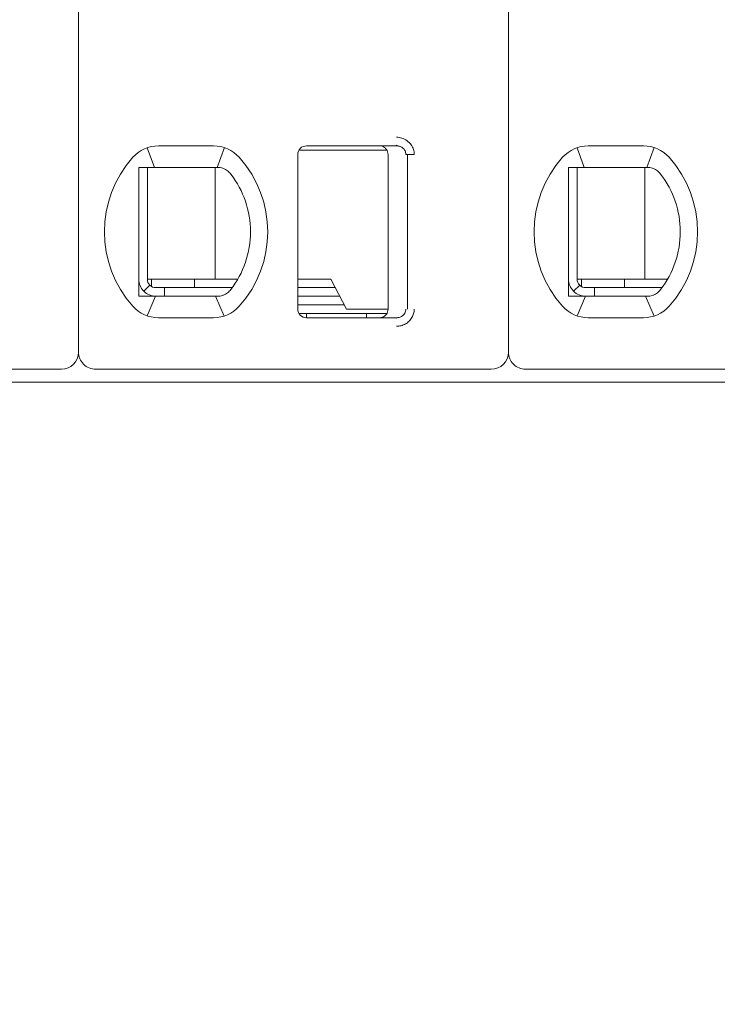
# Model space of a CAD drawing. Header units: millimetres. Extents: x -1114 to 1396, y -630 to 631.
# Tile 430 of 656: x 399 to 407, y -497 to -485. Entities that reach past the tile are written whole.
import ezdxf

# ---------------------------------------------------------------- set-up
doc = ezdxf.new("R2010")
doc.units = ezdxf.units.MM
doc.header["$MEASUREMENT"] = 0

msp = doc.modelspace()

# ---------------------------------------------------------------- linework, layer by layer
at = {"lineweight": 18}
for points, knots in [([(1038.9843, -629.7647), (1038.9843, -629.7647), (-1111.4882, -629.7647), (-1111.4882, -629.7647), (-1111.4882, -629.7647), (-1111.4882, -629.7647), (-1111.4882, 630.7883), (-1111.4882, 630.7883), (-1111.4882, 630.7883), (-1111.4882, 630.7883), (1038.9843, 630.7883), (1038.9843, 630.7883)], [0, 0, 0, 0, 0.3333333, 0.3333333, 0.3333333, 0.3333333, 0.6666667, 0.6666667, 0.6666667, 0.6666667, 1, 1, 1, 1]), ([(403.5927, -486.8466), (403.6147, -486.8464), (403.6358, -486.8497), (403.6569, -486.8565), (403.6569, -486.8565), (403.678, -486.8633), (403.6991, -486.8735), (403.7177, -486.8871), (403.7177, -486.8871), (403.7362, -486.9008), (403.7523, -486.9177), (403.7645, -486.935), (403.7645, -486.935), (403.7767, -486.9522), (403.785, -486.9697), (403.7907, -486.9882), (403.7907, -486.9882), (403.7965, -487.0067), (403.7996, -487.0263), (403.7997, -487.0466)], [0, 0, 0, 0, 0.2, 0.2, 0.2, 0.2, 0.4, 0.4, 0.4, 0.4, 0.6, 0.6, 0.6, 0.6, 0.8, 0.8, 0.8, 0.8, 1, 1, 1, 1]), ([(402.5452, -486.9466), (402.5187, -486.9466), (402.4933, -486.9571), (402.4745, -486.9759), (402.4745, -486.9759), (402.4558, -486.9946), (402.4452, -487.0201), (402.4452, -487.0466)], [0, 0, 0, 0, 0.5, 0.5, 0.5, 0.5, 1, 1, 1, 1]), ([(402.5452, -486.9466), (402.5187, -486.9466), (402.4933, -486.9571), (402.4745, -486.9759), (402.4745, -486.9759), (402.4558, -486.9946), (402.4452, -487.0201), (402.4452, -487.0466)], [0, 0, 0, 0, 0.5, 0.5, 0.5, 0.5, 1, 1, 1, 1]), ([(403.3952, -486.9466), (403.4058, -486.9466), (403.4162, -486.9483), (403.4262, -486.9515), (403.4262, -486.9515), (403.4362, -486.9548), (403.4457, -486.9596), (403.4541, -486.9658), (403.4541, -486.9658), (403.4626, -486.9719), (403.4701, -486.9794), (403.4762, -486.9879), (403.4762, -486.9879), (403.4823, -486.9964), (403.4872, -487.0059), (403.4904, -487.0158), (403.4904, -487.0158), (403.4936, -487.0258), (403.4952, -487.0362), (403.4952, -487.0466)], [0, 0, 0, 0, 0.2, 0.2, 0.2, 0.2, 0.4, 0.4, 0.4, 0.4, 0.6, 0.6, 0.6, 0.6, 0.8, 0.8, 0.8, 0.8, 1, 1, 1, 1]), ([(403.5927, -486.9466), (403.6014, -486.9466), (403.6102, -486.9475), (403.6187, -486.9494), (403.6187, -486.9494), (403.627, -486.9512), (403.6352, -486.954), (403.6429, -486.9575), (403.6429, -486.9575), (403.6505, -486.961), (403.6577, -486.9654), (403.6642, -486.9704), (403.6642, -486.9704), (403.6704, -486.9752), (403.676, -486.9806), (403.6809, -486.9865), (403.6809, -486.9865), (403.6855, -486.9919), (403.6894, -486.9978), (403.6926, -487.0041), (403.6926, -487.0041), (403.6959, -487.0103), (403.6984, -487.0169), (403.7002, -487.0236), (403.7002, -487.0236), (403.7021, -487.0312), (403.7031, -487.0389), (403.7031, -487.0466)], [0, 0, 0, 0, 0.1428571, 0.1428571, 0.1428571, 0.1428571, 0.2857143, 0.2857143, 0.2857143, 0.2857143, 0.4285714, 0.4285714, 0.4285714, 0.4285714, 0.5714286, 0.5714286, 0.5714286, 0.5714286, 0.7142857, 0.7142857, 0.7142857, 0.7142857, 0.8571429, 0.8571429, 0.8571429, 0.8571429, 1, 1, 1, 1]), ([(400.5952, -487.1966), (400.602, -487.1966), (400.6088, -487.1966), (400.6156, -487.1966), (400.6156, -487.1966), (400.6224, -487.1966), (400.6292, -487.1966), (400.6361, -487.1966), (400.6361, -487.1966), (400.643, -487.1966), (400.6498, -487.1966), (400.6567, -487.1966)], [0, 0, 0, 0, 0.3333333, 0.3333333, 0.3333333, 0.3333333, 0.6666667, 0.6666667, 0.6666667, 0.6666667, 1, 1, 1, 1]), ([(400.5952, -487.1966), (400.5952, -487.2475), (400.5952, -487.3), (400.5952, -487.355), (400.5952, -487.355), (400.5952, -487.3824), (400.5952, -487.4105), (400.5952, -487.4395), (400.5952, -487.4395), (400.5952, -487.4539), (400.5952, -487.4686), (400.5952, -487.4835), (400.5952, -487.4835), (400.5952, -487.4984), (400.5952, -487.5136), (400.5952, -487.529), (400.5952, -487.529), (400.5952, -487.5597), (400.5952, -487.5913), (400.5952, -487.624), (400.5952, -487.624), (400.5952, -487.6567), (400.5952, -487.6905), (400.5952, -487.7259), (400.5952, -487.7259), (400.5952, -487.7436), (400.5952, -487.7615), (400.5952, -487.7796), (400.5952, -487.7796), (400.5952, -487.7977), (400.5952, -487.816), (400.5952, -487.8345), (400.5952, -487.8345), (400.5952, -487.853), (400.5952, -487.8717), (400.5952, -487.8907), (400.5952, -487.8907), (400.5952, -487.9097), (400.5952, -487.9289), (400.5952, -487.9479), (400.5952, -487.9479), (400.5952, -487.986), (400.5952, -488.0235), (400.5952, -488.0606), (400.5952, -488.0606), (400.5952, -488.0699), (400.5952, -488.0791), (400.5952, -488.0883), (400.5952, -488.0883), (400.5952, -488.0975), (400.5952, -488.1067), (400.5952, -488.1158), (400.5952, -488.1158), (400.5952, -488.134), (400.5952, -488.1519), (400.5952, -488.1693), (400.5952, -488.1693), (400.5952, -488.2043), (400.5952, -488.2379), (400.5952, -488.2706), (400.5952, -488.2706), (400.5952, -488.2869), (400.5952, -488.303), (400.5952, -488.3189), (400.5952, -488.3189), (400.5952, -488.3347), (400.5952, -488.3504), (400.5952, -488.3657), (400.5952, -488.3657), (400.5952, -488.3964), (400.5952, -488.4259), (400.5952, -488.4547), (400.5952, -488.4547), (400.5952, -488.4835), (400.5952, -488.5114), (400.5952, -488.5388), (400.5952, -488.5388), (400.5952, -488.5935), (400.5952, -488.6458), (400.5952, -488.6966)], [0, 0, 0, 0, 0.05, 0.05, 0.05, 0.05, 0.1, 0.1, 0.1, 0.1, 0.15, 0.15, 0.15, 0.15, 0.2, 0.2, 0.2, 0.2, 0.25, 0.25, 0.25, 0.25, 0.3, 0.3, 0.3, 0.3, 0.35, 0.35, 0.35, 0.35, 0.4, 0.4, 0.4, 0.4, 0.45, 0.45, 0.45, 0.45, 0.5, 0.5, 0.5, 0.5, 0.55, 0.55, 0.55, 0.55, 0.6, 0.6, 0.6, 0.6, 0.65, 0.65, 0.65, 0.65, 0.7, 0.7, 0.7, 0.7, 0.75, 0.75, 0.75, 0.75, 0.8, 0.8, 0.8, 0.8, 0.85, 0.85, 0.85, 0.85, 0.9, 0.9, 0.9, 0.9, 0.95, 0.95, 0.95, 0.95, 1, 1, 1, 1]), ([(400.8244, -487.1966), (400.8193, -487.1966), (400.8141, -487.1966), (400.8088, -487.1966), (400.8088, -487.1966), (400.8035, -487.1966), (400.7982, -487.1966), (400.7928, -487.1966), (400.7928, -487.1966), (400.7874, -487.1966), (400.7819, -487.1966), (400.7763, -487.1966), (400.7763, -487.1966), (400.7706, -487.1966), (400.7648, -487.1966), (400.7588, -487.1966), (400.7588, -487.1966), (400.7529, -487.1966), (400.7467, -487.1966), (400.7405, -487.1966), (400.7405, -487.1966), (400.7342, -487.1966), (400.7278, -487.1966), (400.7212, -487.1966), (400.7212, -487.1966), (400.7146, -487.1966), (400.7078, -487.1966), (400.7009, -487.1966), (400.7009, -487.1966), (400.6939, -487.1966), (400.6868, -487.1966), (400.6794, -487.1966), (400.6794, -487.1966), (400.6721, -487.1966), (400.6645, -487.1966), (400.6567, -487.1966)], [0, 0, 0, 0, 0.1111111, 0.1111111, 0.1111111, 0.1111111, 0.2222222, 0.2222222, 0.2222222, 0.2222222, 0.3333333, 0.3333333, 0.3333333, 0.3333333, 0.4444444, 0.4444444, 0.4444444, 0.4444444, 0.5555556, 0.5555556, 0.5555556, 0.5555556, 0.6666667, 0.6666667, 0.6666667, 0.6666667, 0.7777778, 0.7777778, 0.7777778, 0.7777778, 0.8888889, 0.8888889, 0.8888889, 0.8888889, 1, 1, 1, 1]), ([(401.5076, -487.1966), (401.5029, -487.1966), (401.4983, -487.1966), (401.4936, -487.1966), (401.4936, -487.1966), (401.4889, -487.1966), (401.4843, -487.1966), (401.4797, -487.1966), (401.4797, -487.1966), (401.4751, -487.1966), (401.4706, -487.1966), (401.4661, -487.1966)], [0, 0, 0, 0, 0.3333333, 0.3333333, 0.3333333, 0.3333333, 0.6666667, 0.6666667, 0.6666667, 0.6666667, 1, 1, 1, 1]), ([(401.6053, -487.2221), (401.595, -487.2163), (401.5843, -487.2115), (401.5735, -487.2078), (401.5735, -487.2078), (401.5627, -487.204), (401.5517, -487.2012), (401.5407, -487.1994), (401.5407, -487.1994), (401.5297, -487.1975), (401.5186, -487.1966), (401.5076, -487.1966)], [0, 0, 0, 0, 0.3333333, 0.3333333, 0.3333333, 0.3333333, 0.6666667, 0.6666667, 0.6666667, 0.6666667, 1, 1, 1, 1]), ([(405.5952, -487.1966), (405.602, -487.1966), (405.6088, -487.1966), (405.6156, -487.1966), (405.6156, -487.1966), (405.6224, -487.1966), (405.6292, -487.1966), (405.6361, -487.1966), (405.6361, -487.1966), (405.643, -487.1966), (405.6498, -487.1966), (405.6567, -487.1966)], [0, 0, 0, 0, 0.3333333, 0.3333333, 0.3333333, 0.3333333, 0.6666667, 0.6666667, 0.6666667, 0.6666667, 1, 1, 1, 1]), ([(405.5952, -487.1966), (405.5952, -487.2475), (405.5952, -487.3), (405.5952, -487.355), (405.5952, -487.355), (405.5952, -487.3824), (405.5952, -487.4105), (405.5952, -487.4395), (405.5952, -487.4395), (405.5952, -487.4539), (405.5952, -487.4686), (405.5952, -487.4835), (405.5952, -487.4835), (405.5952, -487.4984), (405.5952, -487.5136), (405.5952, -487.529), (405.5952, -487.529), (405.5952, -487.5597), (405.5952, -487.5913), (405.5952, -487.624), (405.5952, -487.624), (405.5952, -487.6567), (405.5952, -487.6905), (405.5952, -487.7259), (405.5952, -487.7259), (405.5952, -487.7436), (405.5952, -487.7615), (405.5952, -487.7796), (405.5952, -487.7796), (405.5952, -487.7977), (405.5952, -487.816), (405.5952, -487.8345), (405.5952, -487.8345), (405.5952, -487.853), (405.5952, -487.8717), (405.5952, -487.8907), (405.5952, -487.8907), (405.5952, -487.9097), (405.5952, -487.9289), (405.5952, -487.9479), (405.5952, -487.9479), (405.5952, -487.986), (405.5952, -488.0235), (405.5952, -488.0606), (405.5952, -488.0606), (405.5952, -488.0699), (405.5952, -488.0791), (405.5952, -488.0883), (405.5952, -488.0883), (405.5952, -488.0975), (405.5952, -488.1067), (405.5952, -488.1158), (405.5952, -488.1158), (405.5952, -488.134), (405.5952, -488.1519), (405.5952, -488.1693), (405.5952, -488.1693), (405.5952, -488.2043), (405.5952, -488.2379), (405.5952, -488.2706), (405.5952, -488.2706), (405.5952, -488.2869), (405.5952, -488.303), (405.5952, -488.3189), (405.5952, -488.3189), (405.5952, -488.3347), (405.5952, -488.3504), (405.5952, -488.3657), (405.5952, -488.3657), (405.5952, -488.3964), (405.5952, -488.4259), (405.5952, -488.4547), (405.5952, -488.4547), (405.5952, -488.4835), (405.5952, -488.5114), (405.5952, -488.5388), (405.5952, -488.5388), (405.5952, -488.5935), (405.5952, -488.6458), (405.5952, -488.6966)], [0, 0, 0, 0, 0.05, 0.05, 0.05, 0.05, 0.1, 0.1, 0.1, 0.1, 0.15, 0.15, 0.15, 0.15, 0.2, 0.2, 0.2, 0.2, 0.25, 0.25, 0.25, 0.25, 0.3, 0.3, 0.3, 0.3, 0.35, 0.35, 0.35, 0.35, 0.4, 0.4, 0.4, 0.4, 0.45, 0.45, 0.45, 0.45, 0.5, 0.5, 0.5, 0.5, 0.55, 0.55, 0.55, 0.55, 0.6, 0.6, 0.6, 0.6, 0.65, 0.65, 0.65, 0.65, 0.7, 0.7, 0.7, 0.7, 0.75, 0.75, 0.75, 0.75, 0.8, 0.8, 0.8, 0.8, 0.85, 0.85, 0.85, 0.85, 0.9, 0.9, 0.9, 0.9, 0.95, 0.95, 0.95, 0.95, 1, 1, 1, 1]), ([(405.8244, -487.1966), (405.8193, -487.1966), (405.8141, -487.1966), (405.8088, -487.1966), (405.8088, -487.1966), (405.8035, -487.1966), (405.7982, -487.1966), (405.7928, -487.1966), (405.7928, -487.1966), (405.7874, -487.1966), (405.7819, -487.1966), (405.7763, -487.1966), (405.7763, -487.1966), (405.7706, -487.1966), (405.7648, -487.1966), (405.7588, -487.1966), (405.7588, -487.1966), (405.7529, -487.1966), (405.7467, -487.1966), (405.7405, -487.1966), (405.7405, -487.1966), (405.7342, -487.1966), (405.7278, -487.1966), (405.7212, -487.1966), (405.7212, -487.1966), (405.7146, -487.1966), (405.7078, -487.1966), (405.7009, -487.1966), (405.7009, -487.1966), (405.6939, -487.1966), (405.6868, -487.1966), (405.6794, -487.1966), (405.6794, -487.1966), (405.6721, -487.1966), (405.6645, -487.1966), (405.6567, -487.1966)], [0, 0, 0, 0, 0.1111111, 0.1111111, 0.1111111, 0.1111111, 0.2222222, 0.2222222, 0.2222222, 0.2222222, 0.3333333, 0.3333333, 0.3333333, 0.3333333, 0.4444444, 0.4444444, 0.4444444, 0.4444444, 0.5555556, 0.5555556, 0.5555556, 0.5555556, 0.6666667, 0.6666667, 0.6666667, 0.6666667, 0.7777778, 0.7777778, 0.7777778, 0.7777778, 0.8888889, 0.8888889, 0.8888889, 0.8888889, 1, 1, 1, 1]), ([(406.5076, -487.1966), (406.5029, -487.1966), (406.4983, -487.1966), (406.4936, -487.1966), (406.4936, -487.1966), (406.4889, -487.1966), (406.4843, -487.1966), (406.4797, -487.1966), (406.4797, -487.1966), (406.4751, -487.1966), (406.4706, -487.1966), (406.4661, -487.1966)], [0, 0, 0, 0, 0.3333333, 0.3333333, 0.3333333, 0.3333333, 0.6666667, 0.6666667, 0.6666667, 0.6666667, 1, 1, 1, 1]), ([(406.6053, -487.2221), (406.595, -487.2163), (406.5843, -487.2115), (406.5735, -487.2078), (406.5735, -487.2078), (406.5627, -487.204), (406.5517, -487.2012), (406.5407, -487.1994), (406.5407, -487.1994), (406.5297, -487.1975), (406.5186, -487.1966), (406.5076, -487.1966)], [0, 0, 0, 0, 0.3333333, 0.3333333, 0.3333333, 0.3333333, 0.6666667, 0.6666667, 0.6666667, 0.6666667, 1, 1, 1, 1]), ([(401.6659, -487.2744), (401.6607, -487.2676), (401.6549, -487.261), (401.6486, -487.2547), (401.6486, -487.2547), (401.6423, -487.2485), (401.6355, -487.2425), (401.6282, -487.237), (401.6282, -487.237), (401.621, -487.2316), (401.6133, -487.2266), (401.6053, -487.2221)], [0, 0, 0, 0, 0.3333333, 0.3333333, 0.3333333, 0.3333333, 0.6666667, 0.6666667, 0.6666667, 0.6666667, 1, 1, 1, 1]), ([(406.6659, -487.2744), (406.6607, -487.2676), (406.6549, -487.261), (406.6486, -487.2547), (406.6486, -487.2547), (406.6423, -487.2485), (406.6355, -487.2425), (406.6282, -487.237), (406.6282, -487.237), (406.621, -487.2316), (406.6133, -487.2266), (406.6053, -487.2221)], [0, 0, 0, 0, 0.3333333, 0.3333333, 0.3333333, 0.3333333, 0.6666667, 0.6666667, 0.6666667, 0.6666667, 1, 1, 1, 1]), ([(400.5952, -488.4966), (400.5952, -488.5496), (400.6163, -488.6005), (400.6538, -488.638), (400.6538, -488.638), (400.6913, -488.6755), (400.7422, -488.6966), (400.7952, -488.6966)], [0, 0, 0, 0, 0.5, 0.5, 0.5, 0.5, 1, 1, 1, 1]), ([(400.6952, -488.4966), (400.6952, -488.5231), (400.7058, -488.5486), (400.7245, -488.5673), (400.7245, -488.5673), (400.7433, -488.5861), (400.7687, -488.5966), (400.7952, -488.5966)], [0, 0, 0, 0, 0.5, 0.5, 0.5, 0.5, 1, 1, 1, 1]), ([(405.5952, -488.4966), (405.5952, -488.5496), (405.6163, -488.6005), (405.6538, -488.638), (405.6538, -488.638), (405.6913, -488.6755), (405.7422, -488.6966), (405.7952, -488.6966)], [0, 0, 0, 0, 0.5, 0.5, 0.5, 0.5, 1, 1, 1, 1]), ([(405.6952, -488.4966), (405.6952, -488.5231), (405.7058, -488.5486), (405.7245, -488.5673), (405.7245, -488.5673), (405.7433, -488.5861), (405.7687, -488.5966), (405.7952, -488.5966)], [0, 0, 0, 0, 0.5, 0.5, 0.5, 0.5, 1, 1, 1, 1]), ([(401.6053, -488.6711), (401.5952, -488.6768), (401.5847, -488.6815), (401.574, -488.6853), (401.574, -488.6853), (401.5632, -488.6891), (401.5523, -488.6919), (401.5412, -488.6938), (401.5412, -488.6938), (401.5301, -488.6957), (401.5189, -488.6966), (401.5076, -488.6966)], [0, 0, 0, 0, 0.3333333, 0.3333333, 0.3333333, 0.3333333, 0.6666667, 0.6666667, 0.6666667, 0.6666667, 1, 1, 1, 1]), ([(401.6053, -488.6711), (401.6136, -488.6665), (401.6214, -488.6613), (401.6287, -488.6558), (401.6287, -488.6558), (401.636, -488.6502), (401.6428, -488.6443), (401.649, -488.6381), (401.649, -488.6381), (401.6552, -488.6319), (401.6608, -488.6254), (401.6659, -488.6188)], [0, 0, 0, 0, 0.3333333, 0.3333333, 0.3333333, 0.3333333, 0.6666667, 0.6666667, 0.6666667, 0.6666667, 1, 1, 1, 1]), ([(406.6053, -488.6711), (406.5952, -488.6768), (406.5847, -488.6815), (406.574, -488.6853), (406.574, -488.6853), (406.5632, -488.6891), (406.5523, -488.6919), (406.5412, -488.6938), (406.5412, -488.6938), (406.5301, -488.6957), (406.5189, -488.6966), (406.5076, -488.6966)], [0, 0, 0, 0, 0.3333333, 0.3333333, 0.3333333, 0.3333333, 0.6666667, 0.6666667, 0.6666667, 0.6666667, 1, 1, 1, 1]), ([(406.6053, -488.6711), (406.6136, -488.6665), (406.6214, -488.6613), (406.6287, -488.6558), (406.6287, -488.6558), (406.636, -488.6502), (406.6428, -488.6443), (406.649, -488.6381), (406.649, -488.6381), (406.6552, -488.6319), (406.6608, -488.6254), (406.6659, -488.6188)], [0, 0, 0, 0, 0.3333333, 0.3333333, 0.3333333, 0.3333333, 0.6666667, 0.6666667, 0.6666667, 0.6666667, 1, 1, 1, 1]), ([(400.5952, -488.6966), (400.6021, -488.6966), (400.609, -488.6966), (400.6158, -488.6966), (400.6158, -488.6966), (400.6227, -488.6966), (400.6295, -488.6966), (400.6363, -488.6966), (400.6363, -488.6966), (400.6431, -488.6966), (400.6499, -488.6966), (400.6567, -488.6966)], [0, 0, 0, 0, 0.3333333, 0.3333333, 0.3333333, 0.3333333, 0.6666667, 0.6666667, 0.6666667, 0.6666667, 1, 1, 1, 1]), ([(400.6567, -488.6966), (400.6645, -488.6966), (400.6721, -488.6966), (400.6794, -488.6966), (400.6794, -488.6966), (400.6868, -488.6966), (400.6939, -488.6966), (400.7009, -488.6966), (400.7009, -488.6966), (400.7078, -488.6966), (400.7146, -488.6966), (400.7212, -488.6966), (400.7212, -488.6966), (400.7278, -488.6966), (400.7342, -488.6966), (400.7404, -488.6966), (400.7404, -488.6966), (400.7467, -488.6966), (400.7529, -488.6966), (400.7588, -488.6966), (400.7588, -488.6966), (400.7648, -488.6966), (400.7706, -488.6966), (400.7763, -488.6966), (400.7763, -488.6966), (400.7819, -488.6966), (400.7874, -488.6966), (400.7928, -488.6966), (400.7928, -488.6966), (400.7982, -488.6966), (400.8035, -488.6966), (400.8088, -488.6966), (400.8088, -488.6966), (400.8141, -488.6966), (400.8193, -488.6966), (400.8244, -488.6966)], [0, 0, 0, 0, 0.1111111, 0.1111111, 0.1111111, 0.1111111, 0.2222222, 0.2222222, 0.2222222, 0.2222222, 0.3333333, 0.3333333, 0.3333333, 0.3333333, 0.4444444, 0.4444444, 0.4444444, 0.4444444, 0.5555556, 0.5555556, 0.5555556, 0.5555556, 0.6666667, 0.6666667, 0.6666667, 0.6666667, 0.7777778, 0.7777778, 0.7777778, 0.7777778, 0.8888889, 0.8888889, 0.8888889, 0.8888889, 1, 1, 1, 1]), ([(401.4661, -488.6966), (401.4706, -488.6966), (401.4751, -488.6966), (401.4797, -488.6966), (401.4797, -488.6966), (401.4843, -488.6966), (401.489, -488.6966), (401.4936, -488.6966), (401.4936, -488.6966), (401.4983, -488.6966), (401.503, -488.6966), (401.5076, -488.6966)], [0, 0, 0, 0, 0.3333333, 0.3333333, 0.3333333, 0.3333333, 0.6666667, 0.6666667, 0.6666667, 0.6666667, 1, 1, 1, 1]), ([(405.5952, -488.6966), (405.6021, -488.6966), (405.609, -488.6966), (405.6158, -488.6966), (405.6158, -488.6966), (405.6227, -488.6966), (405.6295, -488.6966), (405.6363, -488.6966), (405.6363, -488.6966), (405.6431, -488.6966), (405.6499, -488.6966), (405.6567, -488.6966)], [0, 0, 0, 0, 0.3333333, 0.3333333, 0.3333333, 0.3333333, 0.6666667, 0.6666667, 0.6666667, 0.6666667, 1, 1, 1, 1]), ([(405.6567, -488.6966), (405.6645, -488.6966), (405.6721, -488.6966), (405.6794, -488.6966), (405.6794, -488.6966), (405.6868, -488.6966), (405.6939, -488.6966), (405.7009, -488.6966), (405.7009, -488.6966), (405.7078, -488.6966), (405.7146, -488.6966), (405.7212, -488.6966), (405.7212, -488.6966), (405.7278, -488.6966), (405.7342, -488.6966), (405.7404, -488.6966), (405.7404, -488.6966), (405.7467, -488.6966), (405.7529, -488.6966), (405.7588, -488.6966), (405.7588, -488.6966), (405.7648, -488.6966), (405.7706, -488.6966), (405.7763, -488.6966), (405.7763, -488.6966), (405.7819, -488.6966), (405.7874, -488.6966), (405.7928, -488.6966), (405.7928, -488.6966), (405.7982, -488.6966), (405.8035, -488.6966), (405.8088, -488.6966), (405.8088, -488.6966), (405.8141, -488.6966), (405.8193, -488.6966), (405.8244, -488.6966)], [0, 0, 0, 0, 0.1111111, 0.1111111, 0.1111111, 0.1111111, 0.2222222, 0.2222222, 0.2222222, 0.2222222, 0.3333333, 0.3333333, 0.3333333, 0.3333333, 0.4444444, 0.4444444, 0.4444444, 0.4444444, 0.5555556, 0.5555556, 0.5555556, 0.5555556, 0.6666667, 0.6666667, 0.6666667, 0.6666667, 0.7777778, 0.7777778, 0.7777778, 0.7777778, 0.8888889, 0.8888889, 0.8888889, 0.8888889, 1, 1, 1, 1]), ([(406.4661, -488.6966), (406.4706, -488.6966), (406.4751, -488.6966), (406.4797, -488.6966), (406.4797, -488.6966), (406.4843, -488.6966), (406.489, -488.6966), (406.4936, -488.6966), (406.4936, -488.6966), (406.4983, -488.6966), (406.503, -488.6966), (406.5076, -488.6966)], [0, 0, 0, 0, 0.3333333, 0.3333333, 0.3333333, 0.3333333, 0.6666667, 0.6666667, 0.6666667, 0.6666667, 1, 1, 1, 1]), ([(402.4452, -488.8466), (402.4452, -488.8731), (402.4558, -488.8986), (402.4745, -488.9173), (402.4745, -488.9173), (402.4933, -488.9361), (402.5187, -488.9466), (402.5452, -488.9466)], [0, 0, 0, 0, 0.5, 0.5, 0.5, 0.5, 1, 1, 1, 1]), ([(402.4452, -488.8466), (402.4452, -488.8731), (402.4558, -488.8986), (402.4745, -488.9173), (402.4745, -488.9173), (402.4933, -488.9361), (402.5187, -488.9466), (402.5452, -488.9466)], [0, 0, 0, 0, 0.5, 0.5, 0.5, 0.5, 1, 1, 1, 1]), ([(403.4952, -488.8466), (403.4952, -488.857), (403.4936, -488.8675), (403.4904, -488.8774), (403.4904, -488.8774), (403.4872, -488.8874), (403.4823, -488.8968), (403.4762, -488.9053), (403.4762, -488.9053), (403.4701, -488.9138), (403.4627, -488.9212), (403.4542, -488.9274), (403.4542, -488.9274), (403.4458, -488.9335), (403.4363, -488.9384), (403.4263, -488.9416), (403.4263, -488.9416), (403.4164, -488.9449), (403.4058, -488.9466), (403.3952, -488.9466)], [0, 0, 0, 0, 0.2, 0.2, 0.2, 0.2, 0.4, 0.4, 0.4, 0.4, 0.6, 0.6, 0.6, 0.6, 0.8, 0.8, 0.8, 0.8, 1, 1, 1, 1]), ([(403.7031, -488.8466), (403.7031, -488.8551), (403.7019, -488.8636), (403.6996, -488.8718), (403.6996, -488.8718), (403.6972, -488.88), (403.6937, -488.8878), (403.6893, -488.8951), (403.6893, -488.8951), (403.6847, -488.9026), (403.6791, -488.9095), (403.6726, -488.9156), (403.6726, -488.9156), (403.666, -488.9219), (403.6586, -488.9273), (403.6505, -488.9318), (403.6505, -488.9318), (403.6419, -488.9366), (403.6327, -488.9402), (403.6231, -488.9427), (403.6231, -488.9427), (403.6132, -488.9453), (403.6029, -488.9466), (403.5927, -488.9466)], [0, 0, 0, 0, 0.1666667, 0.1666667, 0.1666667, 0.1666667, 0.3333333, 0.3333333, 0.3333333, 0.3333333, 0.5, 0.5, 0.5, 0.5, 0.6666667, 0.6666667, 0.6666667, 0.6666667, 0.8333333, 0.8333333, 0.8333333, 0.8333333, 1, 1, 1, 1]), ([(403.7997, -488.8466), (403.7997, -488.864), (403.7975, -488.8808), (403.793, -488.8973), (403.793, -488.8973), (403.7884, -488.9139), (403.7816, -488.9302), (403.7728, -488.9453), (403.7728, -488.9453), (403.7639, -488.9604), (403.7532, -488.9743), (403.7403, -488.9868), (403.7403, -488.9868), (403.7275, -488.9994), (403.7126, -489.0105), (403.6969, -489.0194), (403.6969, -489.0194), (403.6812, -489.0283), (403.6647, -489.035), (403.6473, -489.0395), (403.6473, -489.0395), (403.63, -489.044), (403.6118, -489.0464), (403.5927, -489.0466)], [0, 0, 0, 0, 0.1666667, 0.1666667, 0.1666667, 0.1666667, 0.3333333, 0.3333333, 0.3333333, 0.3333333, 0.5, 0.5, 0.5, 0.5, 0.6666667, 0.6666667, 0.6666667, 0.6666667, 0.8333333, 0.8333333, 0.8333333, 0.8333333, 1, 1, 1, 1]), ([(399.8952, -489.3466), (399.8952, -489.3996), (399.9163, -489.4505), (399.9538, -489.488), (399.9538, -489.488), (399.9913, -489.5255), (400.0422, -489.5466), (400.0952, -489.5466)], [0, 0, 0, 0, 0.5, 0.5, 0.5, 0.5, 1, 1, 1, 1]), ([(404.8952, -489.3466), (404.8952, -489.3996), (404.9163, -489.4505), (404.9538, -489.488), (404.9538, -489.488), (404.9913, -489.5255), (405.0422, -489.5466), (405.0952, -489.5466)], [0, 0, 0, 0, 0.5, 0.5, 0.5, 0.5, 1, 1, 1, 1])]:
    msp.add_open_spline(points, degree=3, knots=knots, dxfattribs=at)
for points in [[(399.8952, -478.9266), (399.8952, -478.9266), (399.8952, -489.3466), (399.8952, -489.3466)], [(399.8952, -478.9266), (399.8952, -478.9266), (399.8952, -489.3466), (399.8952, -489.3466)], [(404.8952, -478.9266), (404.8952, -478.9266), (404.8952, -489.3466), (404.8952, -489.3466)], [(404.8952, -478.9266), (404.8952, -478.9266), (404.8952, -489.3466), (404.8952, -489.3466)], [(400.8244, -486.9466), (400.7106, -486.9466), (400.6022, -486.9951), (400.5263, -487.0799)], [(400.8244, -486.9466), (400.7106, -486.9466), (400.6022, -486.9951), (400.5263, -487.0799)], [(400.6937, -486.9686), (400.6937, -486.9686), (400.7781, -487.1966), (400.7781, -487.1966)], [(400.8244, -486.9466), (400.8244, -486.9466), (401.4661, -486.9466), (401.4661, -486.9466)], [(400.8244, -486.9466), (400.8244, -486.9466), (401.4661, -486.9466), (401.4661, -486.9466)], [(401.7642, -487.0799), (401.6883, -486.9951), (401.5799, -486.9466), (401.4661, -486.9466)], [(401.7642, -487.0799), (401.6883, -486.9951), (401.5799, -486.9466), (401.4661, -486.9466)], [(401.5925, -486.9671), (401.5925, -486.9671), (401.5069, -487.1966), (401.5069, -487.1966)], [(402.5452, -486.9466), (402.5452, -486.9466), (403.5927, -486.9466), (403.5927, -486.9466)], [(402.5452, -486.9466), (402.5452, -486.9466), (403.5927, -486.9466), (403.5927, -486.9466)], [(403.5927, -486.9466), (403.5927, -486.9466), (403.3952, -486.9466), (403.3952, -486.9466)], [(403.5916, -486.9397), (403.5916, -486.9397), (403.6353, -486.9544), (403.6353, -486.9544)], [(405.8244, -486.9466), (405.7106, -486.9466), (405.6022, -486.9951), (405.5263, -487.0799)], [(405.8244, -486.9466), (405.7106, -486.9466), (405.6022, -486.9951), (405.5263, -487.0799)], [(405.6937, -486.9686), (405.6937, -486.9686), (405.7781, -487.1966), (405.7781, -487.1966)], [(405.8244, -486.9466), (405.8244, -486.9466), (406.4661, -486.9466), (406.4661, -486.9466)], [(405.8244, -486.9466), (405.8244, -486.9466), (406.4661, -486.9466), (406.4661, -486.9466)], [(406.7642, -487.0799), (406.6883, -486.9951), (406.5799, -486.9466), (406.4661, -486.9466)], [(406.7642, -487.0799), (406.6883, -486.9951), (406.5799, -486.9466), (406.4661, -486.9466)], [(406.5925, -486.9671), (406.5925, -486.9671), (406.5069, -487.1966), (406.5069, -487.1966)], [(400.5263, -487.0799), (400.0849, -487.5734), (400.0849, -488.3198), (400.5263, -488.8133)], [(400.5263, -487.0799), (400.0849, -487.5734), (400.0849, -488.3198), (400.5263, -488.8133)], [(401.7642, -488.8133), (402.2056, -488.3198), (402.2056, -487.5734), (401.7642, -487.0799)], [(401.7642, -488.8133), (402.2056, -488.3198), (402.2056, -487.5734), (401.7642, -487.0799)], [(402.4452, -488.8466), (402.4452, -488.8466), (402.4452, -487.0466), (402.4452, -487.0466)], [(402.4452, -488.8466), (402.4452, -488.8466), (402.4452, -487.0466), (402.4452, -487.0466)], [(403.1261, -486.9966), (403.1261, -486.9966), (402.4586, -486.9966), (402.4586, -486.9966)], [(403.4754, -486.9966), (403.4754, -486.9966), (403.1261, -486.9966), (403.1261, -486.9966)], [(403.4952, -488.8466), (403.4952, -488.8466), (403.4952, -487.0466), (403.4952, -487.0466)], [(403.7031, -487.0466), (403.7031, -487.0466), (403.7997, -487.0466), (403.7997, -487.0466)], [(403.723, -488.8466), (403.723, -488.8466), (403.723, -487.0466), (403.723, -487.0466)], [(405.5263, -487.0799), (405.0849, -487.5734), (405.0849, -488.3198), (405.5263, -488.8133)], [(405.5263, -487.0799), (405.0849, -487.5734), (405.0849, -488.3198), (405.5263, -488.8133)], [(406.7642, -488.8133), (407.2056, -488.3198), (407.2056, -487.5734), (406.7642, -487.0799)], [(406.7642, -488.8133), (407.2056, -488.3198), (407.2056, -487.5734), (406.7642, -487.0799)], [(400.6952, -487.1966), (400.6952, -487.1966), (400.6952, -488.4966), (400.6952, -488.4966)], [(401.4661, -487.1966), (401.4661, -487.1966), (400.8244, -487.1966), (400.8244, -487.1966)], [(401.4843, -487.1966), (401.4843, -487.1966), (401.4843, -488.4966), (401.4843, -488.4966)], [(405.6952, -487.1966), (405.6952, -487.1966), (405.6952, -488.4966), (405.6952, -488.4966)], [(406.4661, -487.1966), (406.4661, -487.1966), (405.8244, -487.1966), (405.8244, -487.1966)], [(406.4843, -487.1966), (406.4843, -487.1966), (406.4843, -488.4966), (406.4843, -488.4966)], [(401.8952, -487.9466), (401.8952, -487.7033), (401.8146, -487.4669), (401.6659, -487.2744)], [(406.8952, -487.9466), (406.8952, -487.7033), (406.8146, -487.4669), (406.6659, -487.2744)], [(401.6659, -488.6188), (401.8146, -488.4263), (401.8952, -488.1899), (401.8952, -487.9466)], [(406.6659, -488.6188), (406.8146, -488.4263), (406.8952, -488.1899), (406.8952, -487.9466)], [(400.7245, -488.5673), (400.7245, -488.5673), (400.6538, -488.638), (400.6538, -488.638)], [(400.6952, -488.4966), (400.6952, -488.4966), (401.4548, -488.4966), (401.4548, -488.4966)], [(400.7452, -488.5832), (400.7452, -488.5832), (400.7452, -488.4966), (400.7452, -488.4966)], [(401.2452, -488.5966), (401.2452, -488.5966), (401.2452, -488.4966), (401.2452, -488.4966)], [(401.4548, -488.4966), (401.4548, -488.4966), (401.5056, -488.4966), (401.5056, -488.4966)], [(401.7479, -488.4966), (401.7479, -488.4966), (401.5056, -488.4966), (401.5056, -488.4966)], [(402.8296, -488.4966), (402.8296, -488.4966), (402.4452, -488.4966), (402.4452, -488.4966)], [(403.0101, -488.8466), (403.0101, -488.8466), (402.8296, -488.4966), (402.8296, -488.4966)], [(405.7245, -488.5673), (405.7245, -488.5673), (405.6538, -488.638), (405.6538, -488.638)], [(405.6952, -488.4966), (405.6952, -488.4966), (406.4548, -488.4966), (406.4548, -488.4966)], [(405.7452, -488.5832), (405.7452, -488.5832), (405.7452, -488.4966), (405.7452, -488.4966)], [(406.2452, -488.5966), (406.2452, -488.5966), (406.2452, -488.4966), (406.2452, -488.4966)], [(406.4548, -488.4966), (406.4548, -488.4966), (406.5056, -488.4966), (406.5056, -488.4966)], [(406.7479, -488.4966), (406.7479, -488.4966), (406.5056, -488.4966), (406.5056, -488.4966)], [(400.8952, -488.5966), (400.8952, -488.5966), (400.7952, -488.5966), (400.7952, -488.5966)], [(400.8952, -488.5966), (400.8952, -488.5966), (400.8952, -488.6966), (400.8952, -488.6966)], [(400.8952, -488.5966), (400.8952, -488.5966), (401.6827, -488.5966), (401.6827, -488.5966)], [(402.4453, -488.5966), (402.4453, -488.5966), (402.8812, -488.5966), (402.8812, -488.5966)], [(405.8952, -488.5966), (405.8952, -488.5966), (405.7952, -488.5966), (405.7952, -488.5966)], [(405.8952, -488.5966), (405.8952, -488.5966), (405.8952, -488.6966), (405.8952, -488.6966)], [(405.8952, -488.5966), (405.8952, -488.5966), (406.6827, -488.5966), (406.6827, -488.5966)], [(400.6946, -488.925), (400.6946, -488.925), (400.7921, -488.6966), (400.7921, -488.6966)], [(400.8244, -488.6966), (400.8244, -488.6966), (401.4661, -488.6966), (401.4661, -488.6966)], [(401.5903, -488.9268), (401.5903, -488.9268), (401.4891, -488.6966), (401.4891, -488.6966)], [(402.9327, -488.6966), (402.9327, -488.6966), (402.4453, -488.6966), (402.4453, -488.6966)], [(402.9843, -488.7966), (402.9843, -488.7966), (402.4453, -488.7966), (402.4453, -488.7966)], [(405.6946, -488.925), (405.6946, -488.925), (405.7921, -488.6966), (405.7921, -488.6966)], [(405.8244, -488.6966), (405.8244, -488.6966), (406.4661, -488.6966), (406.4661, -488.6966)], [(406.5903, -488.9268), (406.5903, -488.9268), (406.4891, -488.6966), (406.4891, -488.6966)], [(400.5263, -488.8133), (400.6022, -488.8981), (400.7106, -488.9466), (400.8244, -488.9466)], [(400.5263, -488.8133), (400.6022, -488.8981), (400.7106, -488.9466), (400.8244, -488.9466)], [(401.4661, -488.9466), (401.5799, -488.9466), (401.6883, -488.8981), (401.7642, -488.8133)], [(401.4661, -488.9466), (401.5799, -488.9466), (401.6883, -488.8981), (401.7642, -488.8133)], [(403.4718, -488.8966), (403.4718, -488.8966), (402.4587, -488.8966), (402.4587, -488.8966)], [(402.5452, -488.9466), (402.5452, -488.9466), (402.5452, -488.8966), (402.5452, -488.8966)], [(403.0101, -488.8466), (403.0101, -488.8466), (403.1261, -488.8466), (403.1261, -488.8466)], [(403.1261, -488.8466), (403.1261, -488.8466), (403.4887, -488.8466), (403.4887, -488.8466)], [(403.2452, -488.8966), (403.2452, -488.8966), (403.2452, -488.9466), (403.2452, -488.9466)], [(405.5263, -488.8133), (405.6022, -488.8981), (405.7106, -488.9466), (405.8244, -488.9466)], [(405.5263, -488.8133), (405.6022, -488.8981), (405.7106, -488.9466), (405.8244, -488.9466)], [(406.4661, -488.9466), (406.5799, -488.9466), (406.6883, -488.8981), (406.7642, -488.8133)], [(406.4661, -488.9466), (406.5799, -488.9466), (406.6883, -488.8981), (406.7642, -488.8133)], [(400.8244, -488.9466), (400.8244, -488.9466), (401.4661, -488.9466), (401.4661, -488.9466)], [(401.4661, -488.9466), (401.4661, -488.9466), (400.8244, -488.9466), (400.8244, -488.9466)], [(402.5452, -488.9466), (402.5452, -488.9466), (403.5927, -488.9466), (403.5927, -488.9466)], [(402.5452, -488.9466), (402.5452, -488.9466), (403.5927, -488.9466), (403.5927, -488.9466)], [(403.6149, -488.9445), (403.6149, -488.9445), (403.5916, -488.9535), (403.5916, -488.9535)], [(403.5927, -488.9534), (403.5927, -488.9534), (403.5927, -488.9466), (403.5927, -488.9466)], [(405.8244, -488.9466), (405.8244, -488.9466), (406.4661, -488.9466), (406.4661, -488.9466)], [(406.4661, -488.9466), (406.4661, -488.9466), (405.8244, -488.9466), (405.8244, -488.9466)], [(399.6952, -489.5466), (399.8057, -489.5466), (399.8952, -489.4571), (399.8952, -489.3466)], [(404.6952, -489.5466), (404.8057, -489.5466), (404.8952, -489.4571), (404.8952, -489.3466)], [(395.0952, -489.5466), (395.0952, -489.5466), (399.6952, -489.5466), (399.6952, -489.5466)], [(400.0952, -489.5466), (400.0952, -489.5466), (404.6952, -489.5466), (404.6952, -489.5466)], [(405.0952, -489.5466), (405.0952, -489.5466), (409.6952, -489.5466), (409.6952, -489.5466)], [(424.7452, -489.6966), (424.7452, -489.6966), (385.0452, -489.6966), (385.0452, -489.6966)]]:
    msp.add_open_spline(points, degree=3, dxfattribs=at)

doc.saveas('drawing.dxf')
